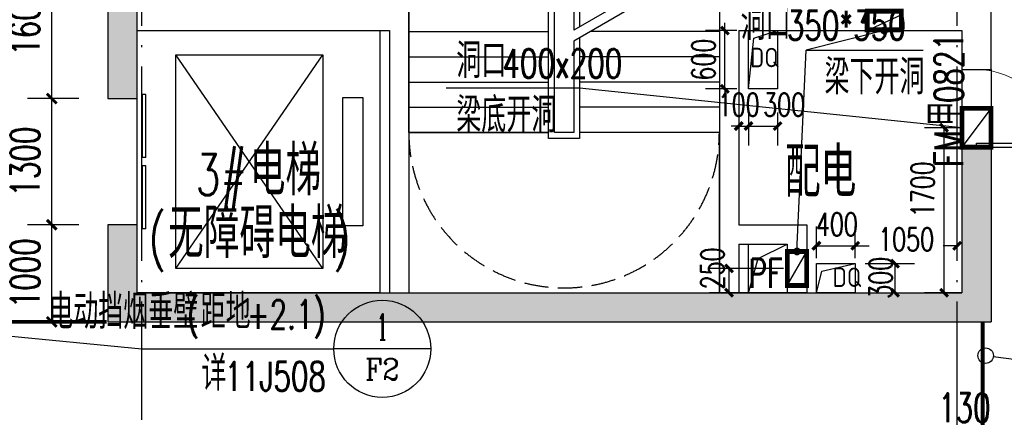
# Model space of a CAD drawing. Extents: x 797781 to 1255204, y 21234 to 1024248.
# Tile 445 of 656: x 945648 to 955794, y 475562 to 479605. Entities that reach past the tile are written whole.
import ezdxf
from ezdxf.enums import TextEntityAlignment as Align

# ---------------------------------------------------------------- set-up
doc = ezdxf.new("R2010")
doc.units = 0
doc.header["$LTSCALE"] = 1000
doc.header["$MEASUREMENT"] = 0
for name, pattern in [('( Hidden )', [0.375, 0.25, -0.125]), ('230303生产综合楼-平面图_t8$0$DASH', [0.35, 0.25, -0.1]), ('230303生产综合楼-平面图_t8$0$DOTE', [2.42, 2, -0.2, 0.02, -0.2])]:
    doc.linetypes.add(name, pattern=pattern)
for name, color, linetype in [('230303生产综合楼-平面图_t8$0$A-PLAN-EVTR', 2, 'Continuous'), ('230303生产综合楼-平面图_t8$0$DIM_IDEN', 3, 'Continuous'), ('230303生产综合楼-平面图_t8$0$DIM_LEAD', 3, 'Continuous'), ('230303生产综合楼-平面图_t8$0$DIM_SYMB', 3, 'Continuous'), ('230303生产综合楼-平面图_t8$0$DOOR_FIRE_TEXT', 7, 'Continuous'), ('230303生产综合楼-平面图_t8$0$DOTE', 1, '230303生产综合楼-平面图_t8$0$DOTE'), ('230303生产综合楼-平面图_t8$0$H-楼板留洞', 6, 'Continuous'), ('230303生产综合楼-平面图_t8$0$PUB_DIM', 3, 'Continuous'), ('230303生产综合楼-平面图_t8$0$PUB_HATCH', 8, 'Continuous'), ('230303生产综合楼-平面图_t8$0$PUB_TEXT', 7, 'Continuous'), ('230303生产综合楼-平面图_t8$0$STAIR', 2, 'Continuous'), ('230303生产综合楼-平面图_t8$0$WALL', 40, 'Continuous'), ('230303生产综合楼-平面图_t8$0$WINDOW', 4, 'Continuous'), ('230303生产综合楼-平面图_t8$0$条件', 7, 'Continuous'), ('230303生产综合楼-平面图_t8$0$板洞', 6, 'Continuous'), ('230303生产综合楼-平面图_t8$0$通风', 7, 'Continuous'), ('DIM_LEAD', 3, 'Continuous'), ('DOOR_FIRE', 4, 'Continuous'), ('PUB_DIM', 3, 'Continuous'), ('PUB_TEXT', 7, 'Continuous'), ('TEL_TEXT', 7, 'Continuous'), ('电气洞口', 6, 'Continuous'), ('防排烟', 7, 'Continuous')]:
    doc.layers.add(name, color=color, linetype=linetype)
doc.styles.add('230303生产综合楼-平面图_t8$0$_TCH_DIM', font='SIMPLEX', dxfattribs={"bigfont": 'GBCBIG'})
doc.styles.add('230303生产综合楼-平面图_T8$0$_TCH_DIM_T3', font='SIMPLEX', dxfattribs={"width": 0.705882, "bigfont": 'GBCBIG'})
doc.styles.add('230303生产综合楼-平面图_t8$0$_TCH_LABEL', font='COMPLEX', dxfattribs={"bigfont": 'GBCBIG'})
doc.styles.add('230303生产综合楼-平面图_t8$0$_TCH_WINDOW', font='SIMPLEX', dxfattribs={"height": 3.5, "bigfont": 'GBCBIG'})
doc.styles.add('_TCH_DIM', font='SIMPLEX', dxfattribs={"bigfont": 'GBCBIG'})
doc.styles.add('_TCH_DIM_T3', font='SIMPLEX', dxfattribs={"width": 0.705882, "bigfont": 'GBCBIG'})
doc.styles.get("Standard").update_dxf_attribs({"font": 'gbenor.shx', "bigfont": 'gbcbig.shx'})
doc.dimstyles.new('230303生产综合楼-平面图_T8$0$_TCH_ARCH&&100', dxfattribs={"dimtxt": 297.5, "dimasz": 100, "dimexe": 250, "dimexo": 300, "dimgap": 126.25, "dimtad": 1, "dimdec": 0, "dimzin": 0, "dimdsep": 46, "dimtxsty": '230303生产综合楼-平面图_T8$0$_TCH_DIM_T3', "dimblk": '230303生产综合楼-平面图_t8$0$_ArchTick', "dimcen": 0.09, "dimclrt": 7, "dimazin": 2, "dimtfac": 1, "dimtdec": 0, "dimtix": 1, "dimtmove": 2, "dimatfit": 3, "dimfxl": 1, "dimtolj": 1, "dimtzin": 0, "dimarcsym": 0})
doc.dimstyles.new('_TCH_ARCH&&80', dxfattribs={"dimtxt": 238, "dimasz": 80, "dimexe": 200, "dimexo": 240, "dimgap": 101, "dimtad": 1, "dimdec": 0, "dimzin": 0, "dimdsep": 46, "dimtxsty": '_TCH_DIM_T3', "dimblk": 'ARCHTICK', "dimcen": 0.09, "dimclrt": 7, "dimazin": 2, "dimtfac": 1, "dimtdec": 0, "dimtix": 1, "dimtmove": 2, "dimatfit": 3, "dimfxl": 1, "dimtolj": 1, "dimtzin": 0, "dimarcsym": 0})

# ---------------------------------------------------------------- blocks, each defined once
blk = doc.blocks.new('_ArchTick')
at = {"color": 0, "linetype": 'ByBlock', "const_width": 0.4}
blk.add_lwpolyline([(-0.5, -0.5), (0.5, 0.5)], dxfattribs=at)
blk = doc.blocks.new('*D6717')
at = {"layer": 'Defpoints', "color": 0, "transparency": 16777216}
for p in [(784602, 371839), (785023, 371839), (785023, 370139)]:
    blk.add_point(p, dxfattribs=at)
at = {"layer": 'PUB_DIM', "color": 0, "lineweight": -2, "transparency": 16777216}
for p, q in [((784783, 371839), (784402, 371839)), ((784602, 370139), (784602, 371839)), ((784783, 370139), (784402, 370139))]:
    blk.add_line(p, q, dxfattribs=at)
at = {"layer": 'PUB_DIM', "color": 0, "lineweight": -2, "transparency": 16777216, "xscale": 80, "yscale": 80, "zscale": 80}
for p, rotation in [((784602, 371839), 90), ((784602, 370139), 270)]:
    blk.add_blockref('_ArchTick', p, dxfattribs=dict(at, rotation=rotation))
at = {"layer": 'PUB_DIM', "color": 7, "transparency": 16777216, "insert": (784382, 371204), "char_height": 238, "attachment_point": 5, "rotation": 90, "style": '_TCH_DIM_T3'}
blk.add_mtext('\\A1;1700', dxfattribs=at)
blk = doc.blocks.new('*D6722')
at = {"layer": 'Defpoints', "color": 0, "transparency": 16777216}
for p in [(783687, 370623), (783287, 370255), (783687, 370255)]:
    blk.add_point(p, dxfattribs=at)
at = {"layer": 'PUB_DIM', "color": 0, "lineweight": -2, "transparency": 16777216}
for p, q in [((783287, 370495), (783287, 370823)), ((783687, 370495), (783687, 370823)), ((783287, 370623), (783687, 370623))]:
    blk.add_line(p, q, dxfattribs=at)
at = {"layer": 'PUB_DIM', "color": 0, "lineweight": -2, "transparency": 16777216, "xscale": 80, "yscale": 80, "zscale": 80, "rotation": 180}
blk.add_blockref('_ArchTick', (783287, 370623), dxfattribs=at)
at = {"layer": 'PUB_DIM', "color": 0, "lineweight": -2, "transparency": 16777216, "xscale": 80, "yscale": 80, "zscale": 80}
blk.add_blockref('_ArchTick', (783687, 370623), dxfattribs=at)
at = {"layer": 'PUB_DIM', "color": 7, "transparency": 16777216, "insert": (783498, 370843), "char_height": 238, "attachment_point": 5, "style": '_TCH_DIM_T3'}
blk.add_mtext('\\A1;400', dxfattribs=at)
blk = doc.blocks.new('*D6723')
at = {"layer": 'Defpoints', "color": 0, "transparency": 16777216}
for p in [(784737, 370623), (783687, 370255), (784737, 370255)]:
    blk.add_point(p, dxfattribs=at)
at = {"layer": 'PUB_DIM', "color": 0, "lineweight": -2, "transparency": 16777216}
for p, q in [((783687, 370495), (783687, 370823)), ((784737, 370495), (784737, 370823)), ((783687, 370623), (783831, 370623)), ((784737, 370623), (784593, 370623))]:
    blk.add_line(p, q, dxfattribs=at)
at = {"layer": 'PUB_DIM', "color": 0, "lineweight": -2, "transparency": 16777216, "xscale": 80, "yscale": 80, "zscale": 80, "rotation": 180}
blk.add_blockref('_ArchTick', (783687, 370623), dxfattribs=at)
at = {"layer": 'PUB_DIM', "color": 0, "lineweight": -2, "transparency": 16777216, "xscale": 80, "yscale": 80, "zscale": 80}
blk.add_blockref('_ArchTick', (784737, 370623), dxfattribs=at)
at = {"layer": 'PUB_DIM', "color": 7, "transparency": 16777216, "insert": (784212, 370690), "char_height": 238, "attachment_point": 5, "style": '_TCH_DIM_T3'}
blk.add_mtext('\\A1;1050', dxfattribs=at)
blk = doc.blocks.new('*D6724')
at = {"layer": 'Defpoints', "color": 0, "transparency": 16777216}
for p in [(783550, 370439), (784097, 370439), (783550, 370139)]:
    blk.add_point(p, dxfattribs=at)
at = {"layer": 'PUB_DIM', "color": 0, "lineweight": -2, "transparency": 16777216}
for p, q in [((783790, 370439), (784297, 370439)), ((784097, 370139), (784097, 370439)), ((783790, 370139), (784297, 370139))]:
    blk.add_line(p, q, dxfattribs=at)
at = {"layer": 'PUB_DIM', "color": 0, "lineweight": -2, "transparency": 16777216, "xscale": 80, "yscale": 80, "zscale": 80}
for p, rotation in [((784097, 370439), 90), ((784097, 370139), 270)]:
    blk.add_blockref('_ArchTick', p, dxfattribs=dict(at, rotation=rotation))
at = {"layer": 'PUB_DIM', "color": 7, "transparency": 16777216, "insert": (783949, 370293), "char_height": 238, "attachment_point": 5, "rotation": 90, "style": '_TCH_DIM_T3'}
blk.add_mtext('\\A1;300', dxfattribs=at)
blk = doc.blocks.new('*D6725')
at = {"layer": 'Defpoints', "color": 0, "transparency": 16777216}
for p in [(782487, 372234), (782587, 372234), (782587, 371856)]:
    blk.add_point(p, dxfattribs=at)
at = {"layer": 'PUB_DIM', "color": 0, "lineweight": -2, "transparency": 16777216}
for p, q in [((782487, 371994), (782487, 371656)), ((782587, 371994), (782587, 371656)), ((782487, 371856), (782407, 371856)), ((782487, 371856), (782587, 371856)), ((782587, 371856), (782667, 371856))]:
    blk.add_line(p, q, dxfattribs=at)
at = {"layer": 'PUB_DIM', "color": 0, "lineweight": -2, "transparency": 16777216, "xscale": 80, "yscale": 80, "zscale": 80}
blk.add_blockref('_ArchTick', (782487, 371856), dxfattribs=at)
at = {"layer": 'PUB_DIM', "color": 0, "lineweight": -2, "transparency": 16777216, "xscale": 80, "yscale": 80, "zscale": 80, "rotation": 180}
blk.add_blockref('_ArchTick', (782587, 371856), dxfattribs=at)
at = {"layer": 'PUB_DIM', "color": 7, "transparency": 16777216, "insert": (782487, 372076), "char_height": 238, "attachment_point": 5, "style": '_TCH_DIM_T3'}
blk.add_mtext('\\A1;100', dxfattribs=at)
blk = doc.blocks.new('*D6726')
at = {"layer": 'Defpoints', "color": 0, "transparency": 16777216}
for p in [(782587, 372234), (782887, 372234), (782887, 371856)]:
    blk.add_point(p, dxfattribs=at)
at = {"layer": 'PUB_DIM', "color": 0, "lineweight": -2, "transparency": 16777216}
for p, q in [((782587, 371994), (782587, 371656)), ((782887, 371994), (782887, 371656)), ((782587, 371856), (782887, 371856))]:
    blk.add_line(p, q, dxfattribs=at)
at = {"layer": 'PUB_DIM', "color": 0, "lineweight": -2, "transparency": 16777216, "xscale": 80, "yscale": 80, "zscale": 80, "rotation": 180}
blk.add_blockref('_ArchTick', (782587, 371856), dxfattribs=at)
at = {"layer": 'PUB_DIM', "color": 0, "lineweight": -2, "transparency": 16777216, "xscale": 80, "yscale": 80, "zscale": 80}
blk.add_blockref('_ArchTick', (782887, 371856), dxfattribs=at)
at = {"layer": 'PUB_DIM', "color": 7, "transparency": 16777216, "insert": (782955, 372076), "char_height": 238, "attachment_point": 5, "style": '_TCH_DIM_T3'}
blk.add_mtext('\\A1;300', dxfattribs=at)
blk = doc.blocks.new('*D6727')
at = {"layer": 'Defpoints', "color": 0, "transparency": 16777216}
for p in [(782344, 372839), (782707, 372839), (782707, 372239)]:
    blk.add_point(p, dxfattribs=at)
at = {"layer": 'PUB_DIM', "color": 0, "lineweight": -2, "transparency": 16777216}
for p, q in [((782344, 372839), (782344, 372919)), ((782467, 372839), (782144, 372839)), ((782344, 372239), (782344, 372839)), ((782467, 372239), (782144, 372239)), ((782344, 372239), (782344, 372159))]:
    blk.add_line(p, q, dxfattribs=at)
at = {"layer": 'PUB_DIM', "color": 0, "lineweight": -2, "transparency": 16777216, "xscale": 80, "yscale": 80, "zscale": 80}
for p, rotation in [((782344, 372839), 270), ((782344, 372239), 90)]:
    blk.add_blockref('_ArchTick', p, dxfattribs=dict(at, rotation=rotation))
at = {"layer": 'PUB_DIM', "color": 7, "transparency": 16777216, "insert": (782124, 372539), "char_height": 238, "attachment_point": 5, "rotation": 90, "style": '_TCH_DIM_T3'}
blk.add_mtext('\\A1;600', dxfattribs=at)
blk = doc.blocks.new('230303生产综合楼-平面图_t8$0$$DORLIB2D$00000127')
at = {"color": 0}
for points in [[(-0.5333, 0.7949), (-0.5333, 0.6904)], [(-0.0333, 0.7949), (-0.5333, 0.7949)], [(-0.0333, 0.7949), (-0.0333, 0.6904)], [(0.5333, 0.7949), (0.0333, 0.7949)], [(0.0333, 0.7949), (0.0333, 0.6904)], [(0.5333, 0.7949), (0.5333, 0.6904)], [(-0.0333, 0.6904), (-0.5333, 0.6904)], [(0.5333, 0.6904), (0.0333, 0.6904)], [(0.5, 0.5), (-0.5, 0.5)]]:
    blk.add_lwpolyline(points, dxfattribs=at)
blk = doc.blocks.new('$DorLib2D$00000001')
for p, q in [((0.45, 0.975), (0.5, 0.975)), ((0.45, 0), (0.45, 0.975)), ((0.5, 0), (0.5, 0.975)), ((0.5, 0), (0.45, 0))]:
    blk.add_line(p, q)
at = {"lineweight": 13}
blk.add_arc((0.475, 0), 0.975, 91.4693, 180, dxfattribs=at)
blk = doc.blocks.new('230303生产综合楼-平面图_t8$0$_ArchTick')
at = {"color": 0, "linetype": 'ByBlock', "const_width": 0.3}
blk.add_lwpolyline([(-0.5, -0.5), (0.5, 0.5)], dxfattribs=at)
blk = doc.blocks.new('*D6226')
at = {"layer": '230303生产综合楼-平面图_t8$0$PUB_DIM', "color": 0, "lineweight": -2, "transparency": 16777216}
for p, q in [((772798, 182699), (772269, 182699)), ((772519, 181099), (772519, 182699)), ((772798, 181099), (772269, 181099))]:
    blk.add_line(p, q, dxfattribs=at)
at = {"layer": 'Defpoints', "color": 0, "transparency": 16777216}
for p in [(772519, 182699), (773098, 182699), (773098, 181099)]:
    blk.add_point(p, dxfattribs=at)
at = {"layer": '230303生产综合楼-平面图_t8$0$PUB_DIM', "color": 0, "lineweight": -2, "transparency": 16777216, "xscale": 100, "yscale": 100, "zscale": 100}
for p, rotation in [((772519, 182699), 90), ((772519, 181099), 270)]:
    blk.add_blockref('230303生产综合楼-平面图_t8$0$_ArchTick', p, dxfattribs=dict(at, rotation=rotation))
at = {"layer": '230303生产综合楼-平面图_t8$0$PUB_DIM', "color": 7, "transparency": 16777216, "insert": (772244, 181899), "char_height": 297.5, "attachment_point": 5, "rotation": 90, "style": '230303生产综合楼-平面图_T8$0$_TCH_DIM_T3'}
blk.add_mtext('\\A1;1600', dxfattribs=at)
blk = doc.blocks.new('*D6227')
at = {"layer": '230303生产综合楼-平面图_t8$0$PUB_DIM', "color": 0, "lineweight": -2, "transparency": 16777216}
for p, q in [((772798, 181099), (772269, 181099)), ((772519, 179799), (772519, 181099)), ((772798, 179799), (772269, 179799))]:
    blk.add_line(p, q, dxfattribs=at)
at = {"layer": 'Defpoints', "color": 0, "transparency": 16777216}
for p in [(772519, 181099), (773098, 181099), (773098, 179799)]:
    blk.add_point(p, dxfattribs=at)
at = {"layer": '230303生产综合楼-平面图_t8$0$PUB_DIM', "color": 0, "lineweight": -2, "transparency": 16777216, "xscale": 100, "yscale": 100, "zscale": 100}
for p, rotation in [((772519, 181099), 90), ((772519, 179799), 270)]:
    blk.add_blockref('230303生产综合楼-平面图_t8$0$_ArchTick', p, dxfattribs=dict(at, rotation=rotation))
at = {"layer": '230303生产综合楼-平面图_t8$0$PUB_DIM', "color": 7, "transparency": 16777216, "insert": (772244, 180449), "char_height": 297.5, "attachment_point": 5, "rotation": 90, "style": '230303生产综合楼-平面图_T8$0$_TCH_DIM_T3'}
blk.add_mtext('\\A1;1300', dxfattribs=at)
blk = doc.blocks.new('*D6228')
at = {"layer": '230303生产综合楼-平面图_t8$0$PUB_DIM', "color": 0, "lineweight": -2, "transparency": 16777216}
for p, q in [((772798, 179799), (772269, 179799)), ((772519, 178799), (772519, 179799)), ((772798, 178799), (772269, 178799))]:
    blk.add_line(p, q, dxfattribs=at)
at = {"layer": 'Defpoints', "color": 0, "transparency": 16777216}
for p in [(772519, 179799), (773098, 179799), (773098, 178799)]:
    blk.add_point(p, dxfattribs=at)
at = {"layer": '230303生产综合楼-平面图_t8$0$PUB_DIM', "color": 0, "lineweight": -2, "transparency": 16777216, "xscale": 100, "yscale": 100, "zscale": 100}
for p, rotation in [((772519, 179799), 90), ((772519, 178799), 270)]:
    blk.add_blockref('230303生产综合楼-平面图_t8$0$_ArchTick', p, dxfattribs=dict(at, rotation=rotation))
at = {"layer": '230303生产综合楼-平面图_t8$0$PUB_DIM', "color": 7, "transparency": 16777216, "insert": (772244, 179299), "char_height": 297.5, "attachment_point": 5, "rotation": 90, "style": '230303生产综合楼-平面图_T8$0$_TCH_DIM_T3'}
blk.add_mtext('\\A1;1000', dxfattribs=at)
blk = doc.blocks.new('*D6235')
at = {"layer": '230303生产综合楼-平面图_t8$0$PUB_DIM', "color": 0, "lineweight": -2, "transparency": 16777216}
for p, q in [((779598, 182099), (779598, 182524)), ((781098, 182099), (781098, 182524)), ((779598, 182274), (781098, 182274))]:
    blk.add_line(p, q, dxfattribs=at)
at = {"layer": 'Defpoints', "color": 0, "transparency": 16777216}
for p in [(781098, 182274), (779598, 181799), (781098, 181799)]:
    blk.add_point(p, dxfattribs=at)
at = {"layer": '230303生产综合楼-平面图_t8$0$PUB_DIM', "color": 0, "lineweight": -2, "transparency": 16777216, "xscale": 100, "yscale": 100, "zscale": 100, "rotation": 180}
blk.add_blockref('230303生产综合楼-平面图_t8$0$_ArchTick', (779598, 182274), dxfattribs=at)
at = {"layer": '230303生产综合楼-平面图_t8$0$PUB_DIM', "color": 0, "lineweight": -2, "transparency": 16777216, "xscale": 100, "yscale": 100, "zscale": 100}
blk.add_blockref('230303生产综合楼-平面图_t8$0$_ArchTick', (781098, 182274), dxfattribs=at)
at = {"layer": '230303生产综合楼-平面图_t8$0$PUB_DIM', "color": 7, "transparency": 16777216, "insert": (780348, 182549), "char_height": 297.5, "attachment_point": 5, "style": '230303生产综合楼-平面图_T8$0$_TCH_DIM_T3'}
blk.add_mtext('\\A1;1500', dxfattribs=at)
blk = doc.blocks.new('*D6236')
at = {"layer": 'Defpoints', "color": 0, "transparency": 16777216}
for p in [(779498, 179349), (780299, 179349), (780299, 179099)]:
    blk.add_point(p, dxfattribs=at)
at = {"layer": 'PUB_DIM', "color": 0, "lineweight": -2, "transparency": 16777216}
for p, q in [((780059, 179349), (779298, 179349)), ((779498, 179099), (779498, 179349)), ((780059, 179099), (779298, 179099))]:
    blk.add_line(p, q, dxfattribs=at)
at = {"layer": 'PUB_DIM', "color": 0, "lineweight": -2, "transparency": 16777216, "xscale": 80, "yscale": 80, "zscale": 80}
for p, rotation in [((779498, 179349), 90), ((779498, 179099), 270)]:
    blk.add_blockref('_ArchTick', p, dxfattribs=dict(at, rotation=rotation))
at = {"layer": 'PUB_DIM', "color": 7, "transparency": 16777216, "insert": (779328, 179349), "char_height": 238, "attachment_point": 5, "rotation": 90, "style": '_TCH_DIM_T3'}
blk.add_mtext('\\A1;250', dxfattribs=at)
blk = doc.blocks.new('*D1610')
at = {"layer": '230303生产综合楼-平面图_t8$0$PUB_DIM', "color": 0, "lineweight": -2, "transparency": 16777216}
for p, q in [((955308, 474603), (955308, 475234)), ((955438, 474603), (955438, 475234)), ((955308, 474984), (955208, 474984)), ((955308, 474984), (955438, 474984)), ((955438, 474984), (955538, 474984))]:
    blk.add_line(p, q, dxfattribs=at)
at = {"layer": 'Defpoints', "color": 0, "transparency": 16777216}
for p in [(955438, 474984), (955308, 474303), (955438, 474303)]:
    blk.add_point(p, dxfattribs=at)
at = {"layer": '230303生产综合楼-平面图_t8$0$PUB_DIM', "color": 0, "lineweight": -2, "transparency": 16777216, "xscale": 100, "yscale": 100, "zscale": 100}
blk.add_blockref('230303生产综合楼-平面图_t8$0$_ArchTick', (955308, 474984), dxfattribs=at)
at = {"layer": '230303生产综合楼-平面图_t8$0$PUB_DIM', "color": 0, "lineweight": -2, "transparency": 16777216, "xscale": 100, "yscale": 100, "zscale": 100, "rotation": 180}
blk.add_blockref('230303生产综合楼-平面图_t8$0$_ArchTick', (955438, 474984), dxfattribs=at)
at = {"layer": '230303生产综合楼-平面图_t8$0$PUB_DIM', "color": 7, "transparency": 16777216, "insert": (955383, 475609), "char_height": 297.5, "attachment_point": 5, "style": '230303生产综合楼-平面图_T8$0$_TCH_DIM_T3'}
blk.add_mtext('\\A1;130', dxfattribs=at)
blk = doc.blocks.new('3FQD')
at = {"layer": 'DIM_LEAD'}
for p, q in [((780846.8, 372246), (779471.5, 372246)), ((784786.8, 371839.1), (780846.8, 372246))]:
    blk.add_line(p, q, dxfattribs=at)
at = {"layer": 'TEL_TEXT', "color": 3, "linetype": 'ByBlock'}
for points in [[(782886.8, 372839.1), (782886.8, 372239.1), (782586.8, 372239.1), (782586.8, 372839.1)], [(783686.8, 370439.1), (783686.8, 370139.1), (783286.8, 370139.1), (783286.8, 370439.1)]]:
    blk.add_lwpolyline(points, close=True, dxfattribs=at)
for points in [[(782586.8, 372239.1), (782642.4, 372761.8), (782886.8, 372839.1)], [(783286.8, 370139.1), (783342.4, 370361.8), (783686.8, 370439.1)]]:
    blk.add_lwpolyline(points, dxfattribs=at)
at = {"layer": '电气洞口', "color": 6, "lineweight": -2}
blk.add_line((785086.8, 372039.1), (784786.8, 371639.1), dxfattribs=at)
at = {"layer": '电气洞口', "color": 6, "lineweight": -2, "const_width": 50}
blk.add_lwpolyline([(784786.8, 371639.1), (785086.8, 371639.1), (785086.8, 372039.1), (784786.8, 372039.1)], close=True, dxfattribs=at)
at = {"layer": 'PUB_TEXT', "style": '_TCH_DIM'}
for s, p in [('洞口', (779576.5, 372351)), ('梁底开洞', (779576.5, 371791))]:
    blk.add_text(s, height=357.45, dxfattribs=at).set_placement(p)
at = {"layer": 'PUB_TEXT', "style": '_TCH_DIM', "width": 0.705882}
blk.add_text('400x200', height=297.5, dxfattribs=at).set_placement((780053, 372351))
at = {"layer": 'PUB_TEXT'}
for p in [(782603, 372461.6), (783454, 370199.2)]:
    blk.add_text('DQ', height=200, dxfattribs=at).set_placement(p)
at = {"layer": 'PUB_DIM'}
dim = blk.add_aligned_dim(p1=(782707.5, 372239.1), p2=(782707.5, 372839.1), distance=363.3, dimstyle='_TCH_ARCH&&80', dxfattribs=at)
dim.commit()
dim.dimension.update_dxf_attribs({"geometry": '*D6727', "text_midpoint": (782124.1, 372539.1)})
for base, p1, p2, angle, picture, middle in [((782586.8, 371856.4), (782486.8, 372234.5), (782586.8, 372234.5), 0, '*D6725', (782486.8, 372076.4)), ((782886.8, 371856.4), (782586.8, 372234.5), (782886.8, 372234.5), 0, '*D6726', (782955.2, 372076.4)), ((784601.5, 371839.1), (785022.7, 370139.1), (785022.7, 371839.1), 90, '*D6717', (784381.5, 371204.3)), ((783686.8, 370623.5), (783286.8, 370255.3), (783686.8, 370255.3), 0, '*D6722', (783498, 370843.5)), ((784736.8, 370623.5), (783686.8, 370255.3), (784736.8, 370255.3), 0, '*D6723', (784211.8, 370690.2)), ((784096.6, 370439.1), (783550, 370139.1), (783550, 370439.1), 90, '*D6724', (783948.9, 370292.6))]:
    dim = blk.add_linear_dim(base=base, p1=p1, p2=p2, angle=angle, dimstyle='_TCH_ARCH&&80', dxfattribs=at)
    dim.commit()
    dim.dimension.update_dxf_attribs({"geometry": picture, "text_midpoint": middle, "dimtype": 161})
blk = doc.blocks.new('230303生产综合楼-平面图_t8$0$HXT-1')
at = {"layer": '230303生产综合楼-平面图_t8$0$PUB_HATCH'}
for points in [[(773398.3, 181898.9), (773398.3, 182698.9), (773098.3, 182698.9), (773098.3, 181898.9)], [(773098.3, 181898.9), (773098.3, 181098.9), (773398.3, 181098.9), (773398.3, 181898.9)], [(781898.3, 180598.9), (781898.3, 179098.9), (782198.3, 178798.9), (782198.3, 180598.9)], [(773398.3, 179098.9), (773398.3, 179798.9), (773098.3, 179798.9), (773098.3, 178798.9)], [(773398.3, 179098.9), (773098.3, 178798.9), (776098.3, 178798.9), (776098.3, 179098.9)], [(776098.3, 179098.9), (776098.3, 178798.9), (779498.3, 178798.9), (779498.3, 179098.9)], [(779498.3, 179098.9), (779498.3, 178798.9), (782198.3, 178798.9), (781898.3, 179098.9)]]:
    blk.add_hatch(color=256, dxfattribs=at).paths.add_polyline_path(points)
at = {"layer": '230303生产综合楼-平面图_t8$0$A-PLAN-EVTR'}
for p, q in [((773798.3, 179348.9), (773798.3, 181548.9)), ((773798.3, 181548.9), (775313.3, 181548.9)), ((775313.3, 179348.9), (773798.3, 181548.9)), ((773798.3, 179348.9), (775313.3, 181548.9)), ((775313.3, 181548.9), (775313.3, 179348.9)), ((775518.3, 179788.9), (775518.3, 181108.9)), ((775518.3, 181108.9), (775723.3, 181108.9)), ((775723.3, 181108.9), (775723.3, 179788.9)), ((775723.3, 179788.9), (775518.3, 179788.9)), ((775313.3, 179348.9), (773798.3, 179348.9))]:
    blk.add_line(p, q, dxfattribs=at)
at = {"layer": '230303生产综合楼-平面图_t8$0$DIM_LEAD'}
for p, q in [((781098.3, 181799), (780294.1, 181598.1)), ((780198.5, 179523.9), (780294.1, 181598.1)), ((780294.1, 181598.1), (781499.4, 181598.1))]:
    blk.add_line(p, q, dxfattribs=at)
at = {"layer": '230303生产综合楼-平面图_t8$0$DIM_LEAD', "const_width": 40}
for points in [[(781117.7, 181803.8, 1), (781078.9, 181794.1, 1)], [(780197.6, 179504, 1), (780199.4, 179543.9, 1)]]:
    blk.add_lwpolyline(points, format="xyb", close=True, dxfattribs=at)
at = {"layer": '230303生产综合楼-平面图_t8$0$DIM_SYMB'}
blk.add_lwpolyline([(776948.3, 183998.9, 0, 0, 0), (776948.3, 179923.9, 0, 0, 0), (778648.3, 179923.9, 0, 0, 0), (778648.3, 181748.9, 80, 0, 0), (778648.3, 182048.9, 0, 0, 0)], format="xyseb", dxfattribs=at)
at = {"layer": '230303生产综合楼-平面图_t8$0$H-楼板留洞'}
for points in [[(773398.3, 181798.9), (775898.3, 181798.9), (775898.3, 179098.9), (773398.3, 179098.9)], [(779698.3, 179598.9), (780098.3, 179598.9), (780098.3, 179098.9), (779698.3, 179098.9)]]:
    blk.add_lwpolyline(points, close=True, dxfattribs=at)
at = {"layer": '230303生产综合楼-平面图_t8$0$STAIR'}
for p, q in [((776198.3, 180748.9), (776198.3, 183868.9)), ((777638.3, 180688.9), (777638.3, 183928.9)), ((777698.3, 180748.9), (777698.3, 183868.9)), ((777698.3, 180748.9), (777698.3, 183868.9)), ((777898.3, 183868.9), (777898.3, 181803.7)), ((777898.3, 183868.9), (777898.3, 181803.7)), ((777958.3, 183928.9), (777958.3, 181838.3)), ((779398.3, 182554.2), (779398.3, 180748.9)), ((778574.4, 182194), (777898.3, 181803.7)), ((778601.2, 182094), (777898.3, 181688.2)), ((776198.3, 181788.9), (777638.3, 181788.9)), ((777958.3, 181722.8), (777958.3, 180688.9)), ((779398.3, 181788.9), (778072.8, 181788.9)), ((777898.3, 181688.2), (777898.3, 180748.9)), ((777898.3, 181688.2), (777898.3, 180748.9)), ((776198.3, 181528.9), (777638.3, 181528.9)), ((779398.3, 181528.9), (777958.3, 181528.9)), ((776198.3, 181268.9), (777638.3, 181268.9)), ((779398.3, 181268.9), (777958.3, 181268.9)), ((776198.3, 181008.9), (777638.3, 181008.9)), ((779398.3, 181008.9), (777958.3, 181008.9)), ((776198.3, 180748.9), (777638.3, 180748.9)), ((776198.3, 180748.9), (776198.3, 179098.9)), ((777638.3, 180748.9), (776198.3, 180748.9)), ((777898.3, 180748.9), (777698.3, 180748.9)), ((777898.3, 180748.9), (777698.3, 180748.9)), ((779398.3, 180748.9), (777958.3, 180748.9)), ((779398.3, 180748.9), (777958.3, 180748.9)), ((779398.3, 179098.9), (779398.3, 180748.9)), ((777958.3, 180688.9), (777638.3, 180688.9)), ((776198.3, 179098.9), (779398.3, 179098.9))]:
    blk.add_line(p, q, dxfattribs=at)
at = {"layer": '230303生产综合楼-平面图_t8$0$STAIR', "linetype": '230303生产综合楼-平面图_t8$0$DASH'}
blk.add_arc((777798.3, 180748.9), 1600, 180, 0, dxfattribs=at)
at = {"layer": '230303生产综合楼-平面图_t8$0$WALL'}
for p, q in [((776198.3, 184798.9), (776198.3, 181898.9)), ((779398.3, 184798.9), (779398.3, 181899)), ((773098.3, 182698.9), (773098.3, 181898.9)), ((773398.3, 181898.9), (773398.3, 182698.9)), ((782198.3, 181899), (782198.3, 182198.9)), ((773098.3, 181898.9), (773098.3, 181098.9)), ((773398.3, 181098.9), (773398.3, 181898.9)), ((776198.3, 181898.9), (776198.3, 179098.9)), ((779398.3, 181899), (779398.3, 179698.9)), ((782198.3, 181398.9), (782198.3, 181899)), ((773398.3, 181798.9), (775998.3, 181798.9)), ((775998.3, 181798.9), (775998.3, 179098.9)), ((779598.3, 181799), (779598.3, 179798.9)), ((779598.3, 181799), (781898.3, 181799)), ((781898.3, 181799), (781898.3, 181398.9)), ((781898.3, 181398.9), (782198.3, 181398.9)), ((773098.3, 181098.9), (773398.3, 181098.9)), ((781898.3, 180598.9), (781898.3, 179098.9)), ((782198.3, 180598.9), (781898.3, 180598.9)), ((781898.3, 180598.9), (782198.3, 180598.9)), ((782198.3, 180598.9), (782198.3, 178798.9)), ((773398.3, 179798.9), (773098.3, 179798.9)), ((773098.3, 179798.9), (773098.3, 178798.9)), ((773398.3, 179098.9), (773398.3, 179798.9)), ((779598.3, 179798.9), (780298.3, 179798.9)), ((780298.3, 179798.9), (780298.3, 179098.9)), ((779398.3, 179698.9), (779398.3, 179098.9)), ((779598.3, 179598.9), (780098.3, 179598.9)), ((779598.3, 179598.9), (779598.3, 179098.9)), ((780098.3, 179598.9), (780098.3, 179098.9)), ((773398.3, 179098.9), (776098.3, 179098.9)), ((776098.3, 179098.9), (779498.3, 179098.9)), ((779498.3, 179098.9), (781898.3, 179098.9)), ((780298.3, 179098.9), (780098.3, 179098.9)), ((773098.3, 178798.9), (776098.3, 178798.9)), ((776098.3, 178798.9), (779498.3, 178798.9)), ((779498.3, 178798.9), (782198.3, 178798.9))]:
    blk.add_line(p, q, dxfattribs=at)
at = {"layer": '230303生产综合楼-平面图_t8$0$条件', "color": 1}
for points in [[(780921.4, 181799), (781273.3, 181961.7)], [(780098.3, 179173), (780298.3, 179523)]]:
    blk.add_lwpolyline(points, dxfattribs=at)
at = {"layer": '230303生产综合楼-平面图_t8$0$板洞'}
blk.add_lwpolyline([(779698.3, 179098.9), (779796.8, 179452.8), (780098.3, 179598.9)], dxfattribs=at)
at = {"layer": '230303生产综合楼-平面图_t8$0$通风', "color": 1, "const_width": 50}
for points in [[(780923.3, 181999), (781273.3, 181999), (781273.3, 181806.3), (780921.4, 181806.3), (780923.3, 181999)], [(780298.7, 179523), (780298.7, 179173), (780098.3, 179173), (780098.3, 179524.9), (780298.7, 179523)]]:
    blk.add_lwpolyline(points, dxfattribs=at)
at = {"layer": 'DOOR_FIRE'}
for p, q in [((781898.3, 181398.9), (781898.3, 180598.9)), ((782198.3, 181398.9), (782198.3, 180598.9))]:
    blk.add_line(p, q, dxfattribs=at)
at = {"layer": '230303生产综合楼-平面图_t8$0$WINDOW', "xscale": 1300, "yscale": 300, "zscale": 300, "rotation": 270}
blk.add_blockref('230303生产综合楼-平面图_t8$0$$DORLIB2D$00000127', (773248.3, 180448.9), dxfattribs=at)
at = {"layer": 'DOOR_FIRE', "xscale": 800, "yscale": 800, "zscale": 300, "rotation": 269.9999999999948}
blk.add_blockref('$DorLib2D$00000001', (782048.3, 180998.9), dxfattribs=at)
at = {"layer": '230303生产综合楼-平面图_t8$0$DOOR_FIRE_TEXT', "style": '230303生产综合楼-平面图_t8$0$_TCH_WINDOW', "width": 0.705882}
for s, p in [('0821', (781911.8, 181052.9)), ('FM', (781911.8, 180394.7))]:
    blk.add_text(s, height=297.5, rotation=90, dxfattribs=at).set_placement(p)
at = {"layer": '230303生产综合楼-平面图_t8$0$DOOR_FIRE_TEXT', "style": '230303生产综合楼-平面图_t8$0$_TCH_WINDOW'}
blk.add_text('甲', height=357.4, rotation=90, dxfattribs=at).set_placement((781911.8, 180814.7))
at = {"layer": '230303生产综合楼-平面图_t8$0$PUB_TEXT', "style": '230303生产综合楼-平面图_t8$0$_TCH_DIM'}
for s, height, p in [('洞口', 357.45, (779617.8, 181703.1)), ('梁下开洞', 357.45, (780482.2, 181143.1)), ('电梯', 510.64, (774559, 180102.7)), ('配电', 510.64, (780074.2, 180086.1)), ('无障碍电梯', 510.64, (773717, 179455.6, 2162.2))]:
    blk.add_text(s, height=height, dxfattribs=at).set_placement(p)
at = {"layer": '230303生产综合楼-平面图_t8$0$PUB_TEXT', "style": '230303生产综合楼-平面图_t8$0$_TCH_DIM', "width": 0.705882}
for s, height, p in [('350*350', 297.5, (780094.4, 181703.1)), ('3#', 425, (774001.9, 180102.7)), ('(', 425, (773517, 179455.6, 2162.2)), (')', 425, (775419.1, 179455.6, 2162.2)), ('PF', 297.5, (779700.1, 179149.6))]:
    blk.add_text(s, height=height, dxfattribs=at).set_placement(p)
at = {"layer": '230303生产综合楼-平面图_t8$0$PUB_DIM'}
for p1, p2, distance, picture, middle in [((773098.3, 181098.9), (773098.3, 182698.9), 578.8, '*D6226', (772244.5, 181898.9)), ((779598.3, 181799), (781098.3, 181799), 475.4, '*D6235', (780348.3, 182549.3)), ((773098.3, 179798.9), (773098.3, 181098.9), 578.8, '*D6227', (772244.5, 180448.9)), ((773098.3, 178798.9), (773098.3, 179798.9), 578.8, '*D6228', (772244.5, 179298.9))]:
    dim = blk.add_aligned_dim(p1=p1, p2=p2, distance=distance, dimstyle='230303生产综合楼-平面图_T8$0$_TCH_ARCH&&100', dxfattribs=at)
    dim.commit()
    dim.dimension.update_dxf_attribs({"geometry": picture, "text_midpoint": middle})
at = {"layer": 'PUB_DIM'}
dim = blk.add_linear_dim(base=(779498.3, 179349), p1=(780298.7, 179098.9), p2=(780298.7, 179349), angle=90, dimstyle='_TCH_ARCH&&80', dxfattribs=at)
dim.commit()
dim.dimension.update_dxf_attribs({"geometry": '*D6236', "text_midpoint": (779328.2, 179349), "dimtype": 161})

msp = doc.modelspace()

# ---------------------------------------------------------------- linework, layer by layer
at = {"layer": '230303生产综合楼-平面图_t8$0$DIM_IDEN'}
for p, q in [((944596.9, 476437.9), (946908, 476216.1)), ((946908, 476216.1), (948884.7, 476216.1)), ((949884.7, 476216.1), (948884.7, 476216.1)), ((955681.2, 476135.3), (957549.7, 475894.6))]:
    msp.add_line(p, q, dxfattribs=at)
for centre, radius in [((949384.7, 476216.1), 500), ((955601.8, 476145.6), 80)]:
    msp.add_circle(centre, radius, dxfattribs=at)
at = {"layer": '230303生产综合楼-平面图_t8$0$DOTE'}
for p, q in [((946908, 467443.2), (946908, 495443.2)), ((955308, 467443.2), (955308, 495443.2))]:
    msp.add_line(p, q, dxfattribs=at)
at = {"layer": '防排烟', "color": 1, "linetype": '( Hidden )', "const_width": 40}
for points in [[(946544.7, 476493.2), (942558, 476493.2)], [(955571.6, 474493.2), (955571.6, 476493.2)]]:
    msp.add_lwpolyline(points, dxfattribs=at)

# ---------------------------------------------------------------- block references
msp.add_blockref('3FQD', (170571.2, 106654.1))
at = {"layer": '230303生产综合楼-平面图_t8$0$板洞'}
msp.add_blockref('230303生产综合楼-平面图_t8$0$HXT-1', (173459.7, 297694.3), dxfattribs=at)

# ---------------------------------------------------------------- texts
at = {"layer": 'PUB_TEXT', "style": '230303生产综合楼-平面图_t8$0$_TCH_DIM'}
for s, height, p in [('电动挡烟垂壁', 357.45, (945943.4, 476420.2)), ('距地', 357.45, (947513.1, 476420.2)), ('详', 357.4, (947521.4, 475783.4))]:
    msp.add_text(s, height=height, dxfattribs=at).set_placement(p)
at = {"layer": 'PUB_TEXT', "style": '230303生产综合楼-平面图_t8$0$_TCH_DIM', "width": 0.705882}
for s, p in [('(', (947373.1, 476420.2)), ('+2.1)', (947989.7, 476420.2)), ('11J508', (947759.7, 475783.4))]:
    msp.add_text(s, height=297.5, dxfattribs=at).set_placement(p)
at = {"layer": 'PUB_TEXT', "style": '230303生产综合楼-平面图_t8$0$_TCH_LABEL'}
for s, height, p, p2 in [('1', 267.7, (949327.4, 476307.7), (949442.1, 476307.7)), ('F2', 219.66, (949206.9, 475897.3), (949562.6, 475897.3))]:
    msp.add_text(s, height=height, dxfattribs=at).set_placement(p, p2, align=Align.FIT)

# ---------------------------------------------------------------- dimensions: what is measured, and where the dimension line sits
at = {"layer": '230303生产综合楼-平面图_t8$0$PUB_DIM'}
dim = msp.add_linear_dim(base=(955438, 474984), p1=(955308, 474303.4), p2=(955438, 474303.4), angle=0, dimstyle='230303生产综合楼-平面图_T8$0$_TCH_ARCH&&100', dxfattribs=at)
dim.commit()
dim.dimension.update_dxf_attribs({"geometry": '*D1610', "text_midpoint": (955383, 475609), "dimtype": 161})

doc.saveas('drawing.dxf')
